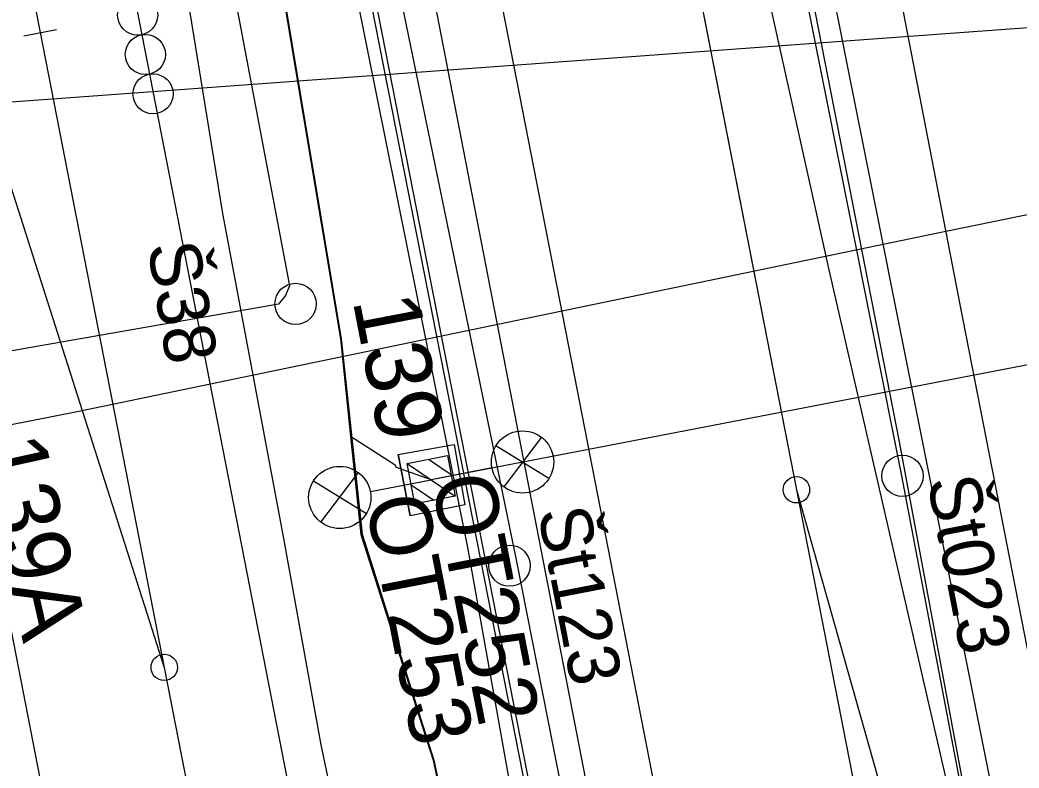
# Model space of a CAD drawing. Extents: x -545846 to -545044, y -1122650 to -1119108.
# Drawn here: x -545690.73 to -545666.54, y -1119416.66 to -1119398.54 of the extents above; entities that cross this region are included whole.
import ezdxf

# ---------------------------------------------------------------- set-up
doc = ezdxf.new("R2010")
doc.units = 0
for name, color, linetype in [('osvětlené plochy-hodnota-obrys', 7, 'Continuous'), ('Vrstva 1', 7, 'Continuous'), ('Vrstva 1 - Koleje', 7, 'Continuous'), ('Vrstva 11 - Trakce', 7, 'Continuous'), ('Vrstva 12 - Trakce zaklady', 7, 'Continuous'), ('Vrstva 2 - Vyhybky', 7, 'Continuous'), ('Vrstva 25', 7, 'Continuous'), ('Vrstva 26', 7, 'Continuous'), ('Vrstva 28 - zabzar', 7, 'Continuous'), ('Vrstva 31', 7, 'Continuous'), ('Vrstva 32', 7, 'Continuous'), ('Vrstva 4 - Teren - stezky - prechody - plochy', 7, 'Continuous'), ('Vrstva 42', 7, 'Continuous'), ('Vrstva 43', 7, 'Continuous'), ('Vrstva 44', 7, 'Continuous'), ('Vrstva 6', 7, 'Continuous'), ('Vrstva 63', 7, 'Continuous')]:
    doc.layers.add(name, color=color, linetype=linetype)

msp = doc.modelspace()

# ---------------------------------------------------------------- linework, layer by layer
at = {"layer": 'osvětlené plochy-hodnota-obrys'}
for points in [[(-545664.282, -1119515.639), (-545680.447, -1119467.233), (-545736.202, -1119180.74), (-545730.573, -1119179.645)], [(-545730.573, -1119179.645), (-545675.345, -1119462.605), (-545660.82, -1119505.941)], [(-545716.386, -1119223.717), (-545705.994, -1119221.66), (-545669.439, -1119408.759), (-545659.4, -1119462.635), (-545647.69, -1119521.347), (-545640.519, -1119558.729), (-545633.585, -1119589.698), (-545629.517, -1119613.814), (-545623.042, -1119645.057), (-545619.034, -1119667.556), (-545607.519, -1119727.517)], [(-545610.895, -1119760.665), (-545622.836, -1119699.488), (-545637.26, -1119626.872), (-545653.542, -1119543.449), (-545716.386, -1119223.717)]]:
    msp.add_lwpolyline(points, dxfattribs=at)
at = {"layer": 'Vrstva 1'}
msp.add_lwpolyline([(-545720.48, -1119243.554), (-545716.211, -1119265.458), (-545709.71, -1119298.83), (-545705.603, -1119319.946), (-545703.826, -1119329.138), (-545700.44, -1119346.499), (-545698.393, -1119357.038), (-545695.828, -1119370.213), (-545691.674, -1119391.619), (-545690.242, -1119398.846), (-545690.242, -1119398.846)], dxfattribs=at)
at = {"layer": 'Vrstva 1 - Koleje'}
for points in [[(-545681.637, -1119335.101), (-545671.298, -1119388.278), (-545670.76, -1119391.045), (-545670.414, -1119392.823), (-545669.934, -1119395.293), (-545667.967, -1119405.429), (-545666.055, -1119415.218), (-545664.157, -1119424.959), (-545662.28, -1119434.594), (-545660.571, -1119443.365), (-545656.357, -1119464.982), (-545653.314, -1119480.588), (-545652.53, -1119484.609), (-545652.377, -1119485.394)], [(-545683.274, -1119376.56), (-545681.242, -1119386.97), (-545679.47, -1119396.069), (-545677.244, -1119407.477), (-545675.184, -1119418.032), (-545673.045, -1119429.027), (-545670.931, -1119439.856), (-545669.293, -1119448.281), (-545667.274, -1119458.644), (-545665.203, -1119469.256), (-545663.032, -1119480.361), (-545661.358, -1119488.941), (-545659.379, -1119499.086)], [(-545675.912, -1119389.513), (-545675.759, -1119390.298), (-545671.927, -1119409.919), (-545665.915, -1119431.178), (-545662.323, -1119443.901), (-545656.357, -1119464.982), (-545652.53, -1119484.609), (-545652.377, -1119485.394)], [(-545675.912, -1119389.513), (-545675.759, -1119390.298), (-545674.983, -1119394.269), (-545671.927, -1119409.919), (-545667.706, -1119431.538), (-545665.572, -1119442.504), (-545664.599, -1119447.508), (-545663.149, -1119454.944), (-545661.077, -1119465.581), (-545659.119, -1119475.61), (-545657.219, -1119485.395), (-545655.182, -1119495.829), (-545653.541, -1119504.242), (-545653.037, -1119506.841)], [(-545690.242, -1119398.846), (-545687.238, -1119414.22), (-545684.201, -1119429.76), (-545684.113, -1119430.211)], [(-545692.046, -1119399.195), (-545687.238, -1119414.22), (-545684.201, -1119429.76), (-545684.113, -1119430.211)]]:
    msp.add_lwpolyline(points, dxfattribs=at)
at = {"layer": 'Vrstva 11 - Trakce'}
for p, q in [((-545663.901, -1119406.426), (-545680.773, -1119409.676)), ((-545681.355, -1119409.279), (-545680.188, -1119410.07)), ((-545680.835, -1119409.179), (-545680.288, -1119409.549)), ((-545681.259, -1119409.797), (-545680.705, -1119410.172))]:
    msp.add_line(p, q, dxfattribs=at)
msp.add_lwpolyline([(-545680.376, -1119409.091), (-545680.188, -1119410.073), (-545681.17, -1119410.261), (-545681.358, -1119409.279)], close=True, dxfattribs=at)
at = {"layer": 'Vrstva 12 - Trakce zaklady'}
for p, q in [((-545681.569, -1119409.067), (-545680.217, -1119408.822)), ((-545679.954, -1119410.282), (-545681.283, -1119410.554))]:
    msp.add_line(p, q, dxfattribs=at)
for points in [[(-545680.217, -1119408.822), (-545679.954, -1119410.282), (-545681.283, -1119410.554), (-545681.569, -1119409.067), (-545680.217, -1119408.822)], [(-545680.217, -1119408.822), (-545680.217, -1119408.822), (-545679.954, -1119410.282), (-545679.954, -1119410.282)], [(-545681.569, -1119409.067), (-545681.569, -1119409.067), (-545681.283, -1119410.554), (-545681.283, -1119410.554)]]:
    msp.add_lwpolyline(points, dxfattribs=at)
at = {"layer": 'Vrstva 2 - Vyhybky'}
msp.add_line((-545690.635, -1119398.923), (-545689.849, -1119398.769), dxfattribs=at)
for points in [[(-545675.912, -1119389.513), (-545675.759, -1119390.298), (-545671.927, -1119409.919), (-545667.706, -1119431.538)], [(-545690.242, -1119398.846), (-545687.238, -1119414.22), (-545684.113, -1119430.211)], [(-545692.046, -1119399.195), (-545687.238, -1119414.22)], [(-545671.927, -1119409.919), (-545665.915, -1119431.178)]]:
    msp.add_lwpolyline(points, dxfattribs=at)
for centre in [(-545671.927, -1119409.919), (-545687.238, -1119414.22)]:
    msp.add_circle(centre, 0.32, dxfattribs=at)
at = {"layer": 'Vrstva 25'}
for p, q in [((-545678.101, -1119408.649), (-545679.014, -1119409.848)), ((-545677.922, -1119409.648), (-545679.206, -1119408.856)), ((-545683.445, -1119410.703), (-545682.532, -1119409.504)), ((-545679.301, -1119409.388), (-545680.773, -1119409.676)), ((-545683.624, -1119409.704), (-545682.34, -1119410.496)), ((-545682.245, -1119409.964), (-545680.773, -1119409.676))]:
    msp.add_line(p, q, dxfattribs=at)
for centre in [(-545678.56, -1119409.246), (-545682.986, -1119410.106)]:
    msp.add_circle(centre, 0.754, dxfattribs=at)
at = {"layer": 'Vrstva 26'}
for points in [[(-545687.063, -1119385.421), (-545684.343, -1119398.043), (-545682.972, -1119406.266), (-545682.725, -1119408.63), (-545682.477, -1119411.005), (-545680.726, -1119416.47), (-545676.513, -1119436.442), (-545675.693, -1119440.376), (-545675.368, -1119441.242), (-545685.239, -1119443.159), (-545691.11, -1119444.524)], [(-545680.773, -1119409.676), (-545681.614, -1119409.38), (-545681.647, -1119409.322), (-545682.725, -1119408.63)]]:
    msp.add_lwpolyline(points, dxfattribs=at)
at = {"layer": 'Vrstva 28 - zabzar'}
msp.add_lwpolyline([(-545676.93, -1119448.23), (-545679.71, -1119434.6), (-545680.78, -1119428.7), (-545683.44, -1119416.1), (-545684.36, -1119411.01), (-545685.82, -1119403.23), (-545686.73, -1119397.61), (-545688.43, -1119388.64), (-545688.72, -1119387.52), (-545689.13, -1119385.55), (-545689.22, -1119385)], dxfattribs=at)
at = {"layer": 'Vrstva 31'}
for points in [[(-545677.97, -1119443.43), (-545679.71, -1119434.6), (-545680.78, -1119428.7), (-545683.44, -1119416.1), (-545684.36, -1119411.01), (-545685.82, -1119403.23), (-545686.73, -1119397.61), (-545689.13, -1119385.55), (-545689.22, -1119385), (-545692.02, -1119370.12)], [(-545675.08, -1119380.973), (-545677.404, -1119381.86), (-545678.81, -1119382.38), (-545682.029, -1119382.937), (-545685.653, -1119383.563), (-545686.29, -1119382.94), (-545686.991, -1119385.539), (-545684.322, -1119398.039), (-545682.95, -1119406.261), (-545682.441, -1119410.994), (-545680.712, -1119416.465), (-545675.599, -1119440.373), (-545674.73, -1119441.437), (-545675.364, -1119441.292), (-545685.239, -1119443.209), (-545690.839, -1119444.56)], [(-545686.8, -1119383.83), (-545687.063, -1119385.421), (-545684.343, -1119398.043), (-545682.95, -1119406.261), (-545682.477, -1119411.005), (-545680.726, -1119416.47), (-545676.513, -1119436.442), (-545675.599, -1119440.373), (-545674.73, -1119441.437), (-545674.246, -1119445.902), (-545673.636, -1119447.545)]]:
    msp.add_lwpolyline(points, dxfattribs=at)
at = {"layer": 'Vrstva 32'}
msp.add_lwpolyline([(-545681.68, -1119491.62), (-545683.99, -1119485.87), (-545685.98, -1119481.96), (-545687.53, -1119476.16), (-545688.66, -1119471.01), (-545689.78, -1119464.16), (-545689.5, -1119458.09), (-545688.39, -1119454.35), (-545688.08, -1119454.15), (-545684.37, -1119450.24), (-545683.81, -1119449.95), (-545681.81, -1119449.43), (-545678.89, -1119448.97), (-545677.49, -1119448.61), (-545676.93, -1119448.23), (-545679.71, -1119434.6), (-545680.78, -1119428.7), (-545683.44, -1119416.1), (-545684.36, -1119411.01), (-545685.82, -1119403.23), (-545686.73, -1119397.61), (-545689.13, -1119385.55), (-545692.02, -1119370.12)], dxfattribs=at)
at = {"layer": 'Vrstva 4 - Teren - stezky - prechody - plochy'}
for points in [[(-545706.355, -1119218.803), (-545707.51, -1119218.932), (-545702.452, -1119245.262), (-545692.085, -1119298.133), (-545681.28, -1119353.378), (-545672.8, -1119397.126), (-545671.145, -1119404.595), (-545668.049, -1119418.039), (-545667.069, -1119417.83)], [(-545706.355, -1119218.803), (-545705.856, -1119218.828), (-545700.854, -1119244.947), (-545690.54, -1119297.817), (-545679.814, -1119352.936), (-545671.301, -1119396.597), (-545667.069, -1119417.83)], [(-545663.732, -1119493.482), (-545662.217, -1119493.136), (-545662.27, -1119492.38), (-545664.76, -1119479.724), (-545673.059, -1119437.391), (-545683.638, -1119382.878), (-545688.896, -1119355.974), (-545694.44, -1119327.554), (-545697.827, -1119310.185), (-545704.93, -1119274.138), (-545706.059, -1119274.463)], [(-545663.732, -1119493.482), (-545663.86, -1119492.962), (-545666.439, -1119479.174), (-545674.481, -1119437.861), (-545674.838, -1119435.68), (-545679.752, -1119410.669), (-545685.159, -1119383.219), (-545690.428, -1119356.383), (-545695.755, -1119327.999), (-545699.195, -1119310.645), (-545701.333, -1119300.523), (-545702.296, -1119295.62), (-545704.229, -1119285.397), (-545706.059, -1119274.463)], [(-545674.838, -1119435.68), (-545676.549, -1119430.017), (-545679.882, -1119411.316), (-545685.521, -1119383.317), (-545690.583, -1119356.379), (-545695.903, -1119329.098), (-545699.555, -1119310.884), (-545701.333, -1119300.523)], [(-545674.838, -1119435.68), (-545679.752, -1119410.669), (-545685.159, -1119383.219), (-545690.428, -1119356.383), (-545695.755, -1119327.999), (-545699.195, -1119310.645), (-545701.333, -1119300.523)]]:
    msp.add_lwpolyline(points, dxfattribs=at)
at = {"layer": 'Vrstva 42'}
msp.add_lwpolyline([(-545697.43, -1119409.58), (-545694.35, -1119409.01), (-545689.35, -1119408.02), (-545668.31, -1119403.66), (-545664.2, -1119402.82), (-545662.4, -1119402.58), (-545656.62, -1119402.92), (-545648.99, -1119404.36)], dxfattribs=at)
at = {"layer": 'Vrstva 43'}
for centre in [(-545684.057, -1119405.418), (-545669.358, -1119409.582), (-545678.876, -1119411.757)]:
    msp.add_circle(centre, 0.5, dxfattribs=at)
at = {"layer": 'Vrstva 44'}
for points in [[(-545698.387, -1119332.167), (-545688.892, -1119380.643), (-545688.773, -1119381.07), (-545688.658, -1119381.436), (-545684.204, -1119404.98), (-545684.3, -1119405.214), (-545684.473, -1119405.424), (-545695.821, -1119407.408), (-545696.222, -1119407.647), (-545696.303, -1119408.062), (-545686.856, -1119457.258), (-545686.828, -1119457.471), (-545686.717, -1119457.756), (-545678.249, -1119507.566)], [(-545659.224, -1119462.954), (-545669.377, -1119409.578), (-545676.105, -1119375.826)], [(-545668.174, -1119464.967), (-545678.695, -1119411.658), (-545685.683, -1119377.701), (-545685.693, -1119377.451)]]:
    msp.add_lwpolyline(points, dxfattribs=at)
at = {"layer": 'Vrstva 6'}
for centre in [(-545687.881, -1119398.424), (-545687.695, -1119399.377), (-545687.509, -1119400.33)]:
    msp.add_circle(centre, 0.486, dxfattribs=at)
at = {"layer": 'Vrstva 63'}
msp.add_line((-545665.307, -1119398.66), (-545723.536, -1119402.905), dxfattribs=at)

# ---------------------------------------------------------------- texts
at = {"layer": 'Vrstva 11 - Trakce'}
for s, rotation, p in [('139', 280.887, (-545682.678, -1119405.33)), ('139A', 282.5997, (-545691.738, -1119408.786))]:
    msp.add_text(s, height=1.6, rotation=rotation, dxfattribs=at).set_placement(p)
at = {"layer": 'Vrstva 25'}
for s, p in [('OT252', (-545680.773, -1119409.676)), ('OT253', (-545682.375, -1119410.174))]:
    msp.add_text(s, height=1.5, rotation=281.0435, dxfattribs=at).set_placement(p)
at = {"layer": 'Vrstva 43'}
for s, rotation, p in [('Š38', 279.317, (-545687.649, -1119404)), ('Št023', 280.9998, (-545668.766, -1119409.686)), ('Št123', 280.9998, (-545678.197, -1119410.442))]:
    msp.add_text(s, height=1.25, rotation=rotation, dxfattribs=at).set_placement(p)

doc.saveas('drawing.dxf')
